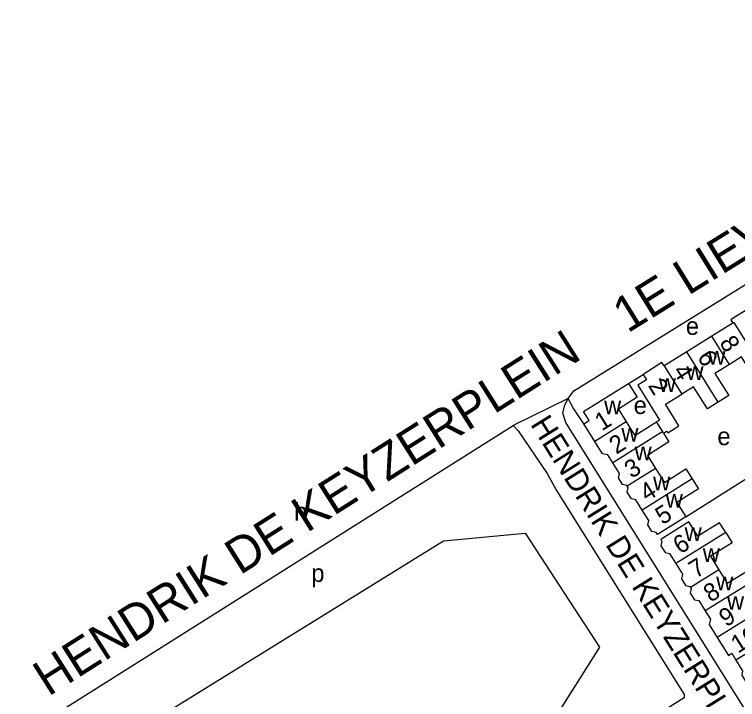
# Model space of a CAD drawing. Extents: x 159294 to 161936, y 384538 to 386517.
# Drawn here: x 159803.9 to 159966.9, y 385970.7 to 386125.1 of the extents above; entities that cross this region are included whole.
import ezdxf

# ---------------------------------------------------------------- set-up
doc = ezdxf.new("R2010")
doc.units = 0
for name, color, linetype in [('BLT_Basislijn', 7, 'Continuous'), ('BLT_Bebouwing', 7, 'Continuous'), ('BLT_Centroide', 7, 'Continuous'), ('BLT_Huisnummer', 7, 'Continuous'), ('BLT_Huisnummer_ tussenligend', 7, 'Continuous'), ('BLT_Onderverdeling_panden', 7, 'Continuous'), ('BLT_Straatnaam', 7, 'Continuous'), ('BLT_Straatnaam_hoofdweg', 7, 'Continuous'), ('BLT_Vlakafsluiter', 7, 'Continuous')]:
    doc.layers.add(name, color=color, linetype=linetype)

msp = doc.modelspace()

# ---------------------------------------------------------------- linework, layer by layer
at = {"layer": 'BLT_Basislijn'}
for p, q in [((159942.32, 386041.89), (159945.61, 386043.98)), ((159803.93, 385961.63), (159916.29, 386032.43)), ((159955.21, 386011.87), (159972.92, 386023.07)), ((159900.63, 386006.48), (159918.99, 386008.19)), ((159918.99, 386008.19), (159935.79, 385982.52)), ((159835.41, 385966.11), (159900.63, 386006.48)), ((159935.79, 385982.52), (159925.44, 385966.24))]:
    msp.add_line(p, q, dxfattribs=at)
for points in [[(159928.7, 386038.51), (159929.97, 386040.26), (159968.68, 386064.21)], [(159973.4, 385960.7), (159928.17, 386033.09), (159927.5, 386035.22), (159927.98, 386037.1), (159928.7, 386038.51)], [(159932.2, 386032.83), (159929.84, 386036.45), (159928.7, 386038.51)], [(159916.29, 386032.43), (159917.45, 386031.23), (159923.93, 386021.64), (159926.06, 386017.82), (159954.85, 385971.84), (159954.85, 385971.04), (159900.87, 385937.08)]]:
    msp.add_lwpolyline(points, dxfattribs=at)
at = {"layer": 'BLT_Bebouwing'}
for p, q in [((159965.81, 386055.55), (159961.08, 386052.6)), ((159961.08, 386052.6), (159955.41, 386049.06)), ((159955.41, 386049.06), (159950.31, 386045.88)), ((159934.68, 386028.87), (159932.2, 386032.83)), ((159955.21, 386011.87), (159948.83, 386007.86)), ((159955.92, 386010.72), (159949.56, 386006.73))]:
    msp.add_line(p, q, dxfattribs=at)
for points in [[(159972.26, 386058.9), (159970.33, 386057.7), (159969.56, 386058.93), (159966.1, 386056.77)], [(159966.1, 386056.77), (159965.35, 386056.3), (159965.81, 386055.55)], [(159970.19, 386049.42), (159973.22, 386044.55), (159970.78, 386043.03), (159967.75, 386047.91), (159965.06, 386046.23)], [(159950.31, 386045.88), (159949.83, 386046.62), (159945.61, 386043.98)], [(159965.06, 386046.23), (159961.76, 386044.18), (159964.87, 386039.18), (159962.5, 386037.7)], [(159945.61, 386043.98), (159946.38, 386042.75), (159944.39, 386041.51), (159947.1, 386037.18), (159949.3, 386033.68), (159948.64, 386033.26)], [(159932.2, 386032.83), (159933.43, 386033.6), (159932.18, 386035.59), (159942.32, 386041.89)], [(159942.32, 386041.89), (159944.25, 386038.82), (159940.01, 386036.16), (159941.79, 386033.31)], [(159962.5, 386037.7), (159960.06, 386036.18), (159956.94, 386041.17), (159954.3, 386039.52)], [(159950.21, 386030.74), (159950.89, 386031.15), (159951.13, 386030.77), (159953.67, 386032.36), (159950.63, 386037.23), (159954.3, 386039.52)], [(159941.79, 386033.31), (159943.74, 386030.19), (159948.64, 386033.26)], [(159950.21, 386030.74), (159951.4, 386028.77), (159946.54, 386025.72), (159948.41, 386022.75)], [(159938.73, 386024.04), (159937.62, 386025.81), (159936.43, 386026.07), (159934.68, 386028.87)], [(159942.02, 386018.76), (159941.92, 386018.92), (159940.95, 386019.13), (159940.01, 386020.62), (159940.24, 386021.62), (159938.73, 386024.04)], [(159948.41, 386022.75), (159950.38, 386019.61), (159955.24, 386022.65), (159956.65, 386020.41)], [(159956.65, 386020.41), (159958.05, 386018.16), (159953.18, 386015.11), (159955.21, 386011.87)], [(159945.39, 386013.39), (159943.95, 386015.71), (159942.94, 386015.93), (159942.01, 386017.42), (159942.22, 386018.41), (159942.02, 386018.76)], [(159948.83, 386007.86), (159948.55, 386008.33), (159947.54, 386008.56), (159946.62, 386010.04), (159946.85, 386011.04), (159945.39, 386013.39)], [(159964.19, 386008.34), (159962.82, 386010.54), (159957.94, 386007.5), (159955.92, 386010.72)], [(159964.19, 386008.34), (159965.62, 386006.04), (159960.74, 386003.01), (159962.65, 385999.95)], [(159949.56, 386006.73), (159949.82, 386006.27), (159949.59, 386005.29), (159950.53, 386003.79), (159951.52, 386003.57), (159952.93, 386001.32)], [(159952.93, 386001.32), (159954.44, 385998.92), (159954.2, 385997.91), (159955.13, 385996.42), (159956.13, 385996.19), (159956.27, 385995.97)], [(159962.65, 385999.95), (159964.55, 385996.9), (159969.45, 385999.91), (159970.82, 385997.68)], [(159956.27, 385995.97), (159956.44, 385995.69), (159956.22, 385994.68), (159957.14, 385993.19), (159958.13, 385992.97), (159959.57, 385990.67)], [(159959.57, 385990.67), (159960.76, 385988.77), (159960.48, 385987.57), (159962.29, 385984.67)], [(159962.29, 385984.67), (159964.8, 385980.64), (159965.55, 385981.11), (159966.5, 385979.58)], [(159966.5, 385979.58), (159968.01, 385977.17), (159967.8, 385976.16), (159968.72, 385974.67), (159969.71, 385974.43), (159969.85, 385974.22)]]:
    msp.add_lwpolyline(points, dxfattribs=at)
at = {"layer": 'BLT_Onderverdeling_panden'}
for p, q in [((159965.06, 386046.23), (159961.08, 386052.6)), ((159962.5, 386037.7), (159955.41, 386049.06)), ((159941.79, 386033.31), (159934.68, 386028.87)), ((159950, 386031.08), (159948.64, 386033.26)), ((159950, 386031.08), (159938.73, 386024.04)), ((159950.21, 386030.74), (159950, 386031.08)), ((159948.41, 386022.75), (159942.02, 386018.76)), ((159956.65, 386020.41), (159945.39, 386013.39)), ((159964.19, 386008.34), (159952.93, 386001.32)), ((159962.65, 385999.95), (159956.27, 385995.97)), ((159970.82, 385997.68), (159959.57, 385990.67)), ((159969.41, 385989.12), (159962.29, 385984.67)), ((159977.75, 385986.6), (159966.5, 385979.58))]:
    msp.add_line(p, q, dxfattribs=at)
for points in [[(159965.81, 386055.55), (159966.02, 386055.68), (159969.99, 386049.3), (159970.19, 386049.42)], [(159950.31, 386045.88), (159954.3, 386039.52)]]:
    msp.add_lwpolyline(points, dxfattribs=at)
at = {"layer": 'BLT_Vlakafsluiter'}
msp.add_line((159928.7, 386038.51), (159916.29, 386032.43), dxfattribs=at)

# ---------------------------------------------------------------- texts
at = {"layer": 'BLT_Centroide'}
for s, p in [('e', (159955.22, 386052.87)), ('w', (159960.28, 386046.16)), ('w', (159955.34, 386042.72)), ('w', (159949.12, 386040.02)), ('w', (159936.79, 386035)), ('e', (159943.47, 386035.04)), ('w', (159940.68, 386028.84)), ('e', (159962.32, 386028.03)), ('w', (159943.66, 386024.62)), ('w', (159947.84, 386017.81)), ('w', (159950.68, 386013.91)), ('h', (159866.95, 386011.03)), ('w', (159954.94, 386006.41)), ('w', (159959.02, 386001.72)), ('p', (159870.81, 385997.18)), ('w', (159962.05, 385995.31)), ('w', (159964.48, 385990.91))]:
    msp.add_text(s, height=4, dxfattribs=at).set_placement(p)
at = {"layer": 'BLT_Huisnummer'}
for s, rotation, p in [('6', 301.7708, (159957.67, 386047.87)), ('2', 302.124, (159946.59, 386041.46)), ('1', 32.1924, (159936.31, 386031.12)), ('3', 32.196, (159942.99, 386020.39)), ('5', 32.2058, (159949.95, 386009.95)), ('6', 31.8584, (159953.93, 386003.35)), ('8', 31.8669, (159960.78, 385992.48)), ('10', 31.8508, (159966.96, 385981))]:
    msp.add_text(s, height=4, rotation=rotation, dxfattribs=at).set_placement(p)
at = {"layer": 'BLT_Huisnummer_ tussenligend'}
for s, rotation, p in [('8', 301.7708, (159962.67, 386051.14)), ('4', 302.124, (159952.15, 386044.74)), ('2', 32.2028, (159939.55, 386025.84)), ('4', 31.8629, (159946.44, 386015.19)), ('7', 31.855, (159957.48, 385997.88)), ('9', 31.8579, (159964.28, 385986.93))]:
    msp.add_text(s, height=4, rotation=rotation, dxfattribs=at).set_placement(p)
at = {"layer": 'BLT_Straatnaam'}
msp.add_text('HENDRIK DE KEYZERPLEIN', height=5, rotation=301.9791, dxfattribs=at).set_placement((159920.07, 386032.72))
at = {"layer": 'BLT_Straatnaam_hoofdweg'}
for s, rotation, p in [('1E LIEVEN DE KEYLAAN', 31.8658, (159942.1, 386053.16)), ('HENDRIK DE KEYZERPLEIN', 32.3631, (159811.56, 385971.26))]:
    msp.add_text(s, height=8, rotation=rotation, dxfattribs=at).set_placement(p)

doc.saveas('drawing.dxf')
